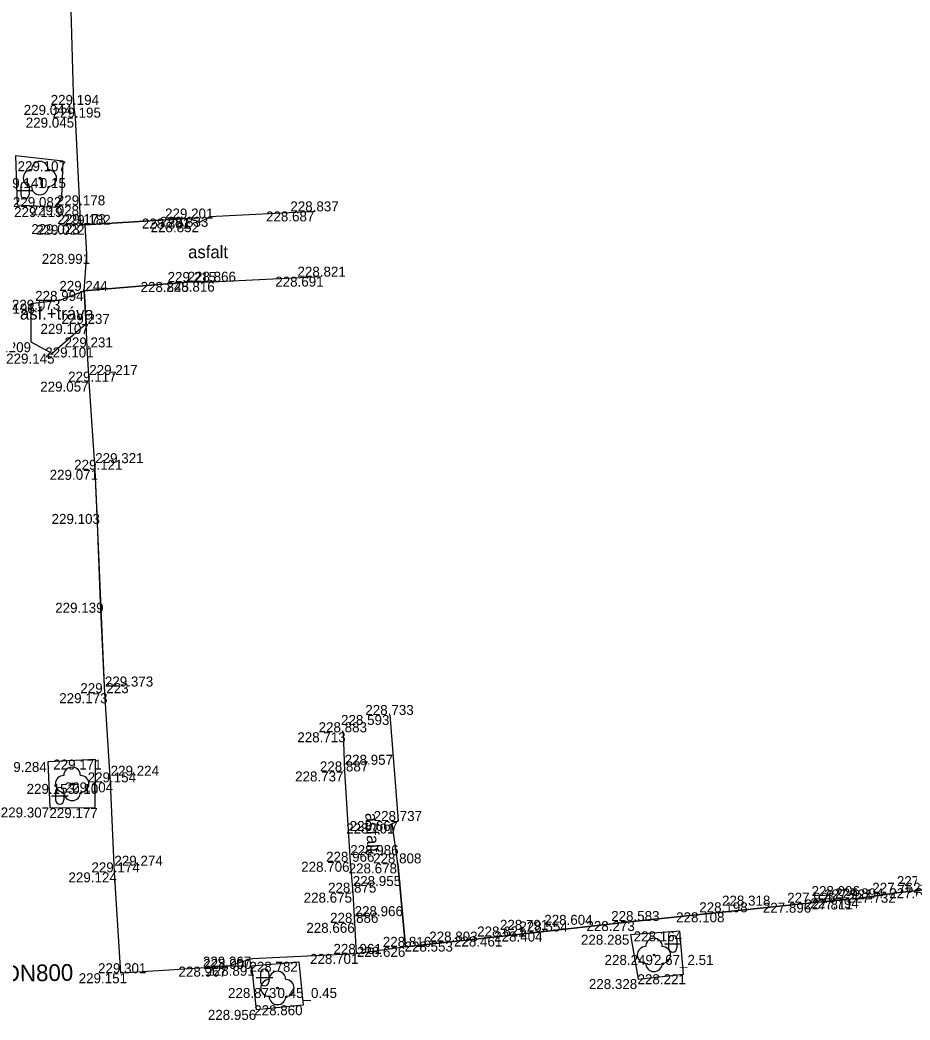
# Model space of a CAD drawing. Extents: x -599516 to -599132, y -1163668 to -1163119.
# Drawn here: x -599418.59 to -599391.91, y -1163494.54 to -1163464.54 of the extents above; entities that cross this region are included whole.
import ezdxf

# ---------------------------------------------------------------- set-up
doc = ezdxf.new("R2010")
doc.units = 0
for name, color, linetype in [('Bod-oznac1', 7, 'Continuous'), ('Bod-oznac2', 7, 'Continuous'), ('Bod-oznac3', 7, 'Continuous'), ('Bod-vyska1', 7, 'Continuous'), ('Bod-vyska2', 7, 'Continuous'), ('Bod-vyska3', 7, 'Continuous'), ('Z_cela-hrobu-horni-linie', 7, 'Continuous'), ('Z_chodnik', 7, 'Continuous'), ('Z_komunikace', 7, 'Continuous'), ('Z_kultury-znacky', 7, 'Continuous'), ('Z_nove-stromy-prumer-kmene', 7, 'Continuous'), ('Z_obvod-kmene-spodek-ve-vysce1_2m', 7, 'Continuous'), ('Z_popis-budov-povrchu', 7, 'Continuous'), ('Z_povrchy-rozhrani-typu', 7, 'Continuous'), ('Z_stromy-kere', 7, 'Continuous'), ('Z_stromy-nove-vysazene', 7, 'Continuous'), ('Z_vodovod-bez-rozliseni', 7, 'Continuous')]:
    doc.layers.add(name, color=color, linetype=linetype)

msp = doc.modelspace()

# ---------------------------------------------------------------- linework, layer by layer
at = {"layer": 'Bod-oznac1'}
for p, q in [((-599416.993, -1163467.087), (-599416.993, -1163467.087)), ((-599416.942, -1163467.468), (-599416.942, -1163467.468)), ((-599417.302, -1163468.776), (-599417.302, -1163468.776)), ((-599417.999, -1163469.283), (-599417.999, -1163469.283)), ((-599417.34, -1163469.853), (-599417.34, -1163469.853)), ((-599417.52, -1163470.152), (-599417.52, -1163470.152)), ((-599416.807, -1163470.1), (-599416.807, -1163470.1)), ((-599409.747, -1163470.282), (-599409.747, -1163470.282)), ((-599413.564, -1163470.496), (-599413.564, -1163470.496)), ((-599413.196, -1163470.606), (-599413.196, -1163470.606)), ((-599412.918, -1163470.445), (-599412.918, -1163470.445)), ((-599416.789, -1163470.665), (-599416.789, -1163470.665)), ((-599416.643, -1163470.685), (-599416.643, -1163470.685)), ((-599416.588, -1163471.556), (-599416.588, -1163471.556)), ((-599413.487, -1163472.399), (-599413.487, -1163472.399)), ((-599412.841, -1163472.391), (-599412.841, -1163472.391)), ((-599409.587, -1163472.24), (-599409.587, -1163472.24)), ((-599416.67, -1163472.668), (-599416.67, -1163472.668)), ((-599417.369, -1163472.934), (-599417.369, -1163472.934)), ((-599418.258, -1163473.05), (-599418.258, -1163473.05)), ((-599416.616, -1163473.656), (-599416.616, -1163473.656)), ((-599418.257, -1163474.207), (-599418.257, -1163474.207)), ((-599416.578, -1163474.364), (-599416.578, -1163474.364)), ((-599417.632, -1163474.549), (-599417.632, -1163474.549)), ((-599416.519, -1163475.39), (-599416.519, -1163475.39)), ((-599416.34, -1163478.036), (-599416.34, -1163478.036)), ((-599416.284, -1163479.359), (-599416.284, -1163479.359)), ((-599416.185, -1163482.025), (-599416.185, -1163482.025)), ((-599416.051, -1163484.738), (-599416.051, -1163484.738)), ((-599407.499, -1163485.392), (-599407.499, -1163485.392)), ((-599408.901, -1163485.91), (-599408.901, -1163485.91)), ((-599417.761, -1163486.802), (-599417.761, -1163486.802)), ((-599416.335, -1163486.729), (-599416.335, -1163486.729)), ((-599408.861, -1163487.086), (-599408.861, -1163487.086)), ((-599415.877, -1163487.414), (-599415.877, -1163487.414)), ((-599417.031, -1163487.459), (-599417.031, -1163487.459)), ((-599417.702, -1163488.168), (-599417.702, -1163488.168)), ((-599416.344, -1163488.183), (-599416.344, -1163488.183)), ((-599407.248, -1163488.573), (-599407.248, -1163488.573)), ((-599407.437, -1163488.65), (-599407.437, -1163488.65)), ((-599408.694, -1163489.797), (-599408.694, -1163489.797)), ((-599415.764, -1163490.115), (-599415.764, -1163490.115)), ((-599407.269, -1163489.845), (-599407.269, -1163489.845)), ((-599408.618, -1163490.724), (-599408.618, -1163490.724)), ((-599393.798, -1163490.928), (-599393.798, -1163490.928)), ((-599393.412, -1163490.893), (-599393.412, -1163490.893)), ((-599392.304, -1163490.727), (-599392.304, -1163490.727)), ((-599397.546, -1163491.312), (-599397.546, -1163491.312)), ((-599394.861, -1163491.025), (-599394.861, -1163491.025)), ((-599400.129, -1163491.575), (-599400.129, -1163491.575)), ((-599408.563, -1163491.629), (-599408.563, -1163491.629)), ((-599402.876, -1163491.889), (-599402.876, -1163491.889)), ((-599398.816, -1163491.883), (-599398.816, -1163491.883)), ((-599405.584, -1163492.191), (-599405.584, -1163492.191)), ((-599404.205, -1163492.039), (-599404.205, -1163492.039)), ((-599400.293, -1163491.985), (-599400.293, -1163491.985)), ((-599407.034, -1163492.35), (-599407.034, -1163492.35)), ((-599411.635, -1163492.712), (-599411.635, -1163492.712)), ((-599410.233, -1163492.798), (-599410.233, -1163492.798)), ((-599408.52, -1163492.561), (-599408.52, -1163492.561)), ((-599399.586, -1163492.592), (-599399.586, -1163492.592)), ((-599412.382, -1163492.942), (-599412.382, -1163492.942)), ((-599411.642, -1163492.916), (-599411.642, -1163492.916)), ((-599415.574, -1163493.141), (-599415.574, -1163493.141)), ((-599400.056, -1163493.315), (-599400.056, -1163493.315)), ((-599398.702, -1163493.171), (-599398.702, -1163493.171)), ((-599410.875, -1163493.584), (-599410.875, -1163493.584)), ((-599411.504, -1163494.24), (-599411.504, -1163494.24)), ((-599410.104, -1163494.102), (-599410.104, -1163494.102))]:
    msp.add_line(p, q, dxfattribs=at)
at = {"layer": 'Bod-oznac2'}
for p, q in [((-599416.993, -1163467.087), (-599416.993, -1163467.087)), ((-599416.942, -1163467.468), (-599416.942, -1163467.468)), ((-599416.807, -1163470.1), (-599416.807, -1163470.1)), ((-599409.747, -1163470.282), (-599409.747, -1163470.282)), ((-599413.564, -1163470.496), (-599413.564, -1163470.496)), ((-599416.789, -1163470.665), (-599416.789, -1163470.665)), ((-599416.643, -1163470.685), (-599416.643, -1163470.685)), ((-599413.487, -1163472.399), (-599413.487, -1163472.399)), ((-599412.841, -1163472.391), (-599412.841, -1163472.391)), ((-599409.587, -1163472.24), (-599409.587, -1163472.24)), ((-599416.67, -1163472.668), (-599416.67, -1163472.668)), ((-599416.616, -1163473.656), (-599416.616, -1163473.656)), ((-599416.578, -1163474.364), (-599416.578, -1163474.364)), ((-599416.519, -1163475.39), (-599416.519, -1163475.39)), ((-599416.34, -1163478.036), (-599416.34, -1163478.036)), ((-599416.051, -1163484.738), (-599416.051, -1163484.738)), ((-599407.499, -1163485.392), (-599407.499, -1163485.392)), ((-599408.901, -1163485.91), (-599408.901, -1163485.91)), ((-599408.861, -1163487.086), (-599408.861, -1163487.086)), ((-599415.877, -1163487.414), (-599415.877, -1163487.414)), ((-599407.248, -1163488.573), (-599407.248, -1163488.573)), ((-599408.694, -1163489.797), (-599408.694, -1163489.797)), ((-599415.764, -1163490.115), (-599415.764, -1163490.115)), ((-599407.269, -1163489.845), (-599407.269, -1163489.845)), ((-599408.618, -1163490.724), (-599408.618, -1163490.724)), ((-599393.798, -1163490.928), (-599393.798, -1163490.928)), ((-599393.412, -1163490.893), (-599393.412, -1163490.893)), ((-599392.304, -1163490.727), (-599392.304, -1163490.727)), ((-599397.546, -1163491.312), (-599397.546, -1163491.312)), ((-599394.861, -1163491.025), (-599394.861, -1163491.025)), ((-599400.129, -1163491.575), (-599400.129, -1163491.575)), ((-599408.563, -1163491.629), (-599408.563, -1163491.629)), ((-599402.876, -1163491.889), (-599402.876, -1163491.889)), ((-599405.584, -1163492.191), (-599405.584, -1163492.191)), ((-599404.205, -1163492.039), (-599404.205, -1163492.039)), ((-599407.034, -1163492.35), (-599407.034, -1163492.35)), ((-599408.52, -1163492.561), (-599408.52, -1163492.561)), ((-599412.382, -1163492.942), (-599412.382, -1163492.942)), ((-599415.574, -1163493.141), (-599415.574, -1163493.141))]:
    msp.add_line(p, q, dxfattribs=at)
at = {"layer": 'Bod-oznac3'}
for p, q in [((-599416.519, -1163475.39), (-599416.519, -1163475.39)), ((-599416.34, -1163478.036), (-599416.34, -1163478.036)), ((-599416.051, -1163484.738), (-599416.051, -1163484.738)), ((-599408.861, -1163487.086), (-599408.861, -1163487.086)), ((-599415.877, -1163487.414), (-599415.877, -1163487.414)), ((-599408.694, -1163489.797), (-599408.694, -1163489.797)), ((-599415.764, -1163490.115), (-599415.764, -1163490.115)), ((-599408.618, -1163490.724), (-599408.618, -1163490.724)), ((-599392.304, -1163490.727), (-599392.304, -1163490.727)), ((-599397.546, -1163491.312), (-599397.546, -1163491.312)), ((-599394.861, -1163491.025), (-599394.861, -1163491.025)), ((-599408.563, -1163491.629), (-599408.563, -1163491.629)), ((-599402.876, -1163491.889), (-599402.876, -1163491.889)), ((-599404.205, -1163492.039), (-599404.205, -1163492.039))]:
    msp.add_line(p, q, dxfattribs=at)
at = {"layer": 'Z_cela-hrobu-horni-linie'}
for p, q in [((-599409.747, -1163470.282), (-599412.918, -1163470.445)), ((-599412.841, -1163472.391), (-599409.587, -1163472.24)), ((-599407.248, -1163488.573), (-599407.499, -1163485.392))]:
    msp.add_line(p, q, dxfattribs=at)
for points in [[(-599417.525, -1163455.969), (-599417.473, -1163457.273), (-599417.473, -1163457.273), (-599417.4, -1163458.591), (-599417.4, -1163458.591), (-599417.268, -1163461.25), (-599417.268, -1163461.25), (-599417.083, -1163463.898), (-599417.083, -1163463.898), (-599416.993, -1163467.087), (-599416.942, -1163467.468), (-599416.942, -1163467.468), (-599416.807, -1163470.1), (-599416.789, -1163470.665), (-599416.643, -1163470.685), (-599413.564, -1163470.496)], [(-599413.487, -1163472.399), (-599416.67, -1163472.668), (-599416.616, -1163473.656)], [(-599412.382, -1163492.942), (-599415.574, -1163493.141), (-599415.764, -1163490.115), (-599415.764, -1163490.115), (-599415.877, -1163487.414), (-599415.877, -1163487.414), (-599416.051, -1163484.738), (-599416.051, -1163484.738), (-599416.34, -1163478.036), (-599416.34, -1163478.036), (-599416.519, -1163475.39), (-599416.519, -1163475.39), (-599416.578, -1163474.364)], [(-599408.901, -1163485.91), (-599408.861, -1163487.086), (-599408.861, -1163487.086), (-599408.694, -1163489.797), (-599408.694, -1163489.797), (-599408.618, -1163490.724), (-599408.618, -1163490.724), (-599408.563, -1163491.629), (-599408.563, -1163491.629), (-599408.52, -1163492.561), (-599411.635, -1163492.712)], [(-599393.412, -1163490.893), (-599392.304, -1163490.727), (-599392.304, -1163490.727), (-599391.061, -1163490.591), (-599391.061, -1163490.591), (-599389.736, -1163490.444), (-599389.736, -1163490.444), (-599388.769, -1163490.34), (-599388.769, -1163490.34), (-599387.956, -1163490.233), (-599387.956, -1163490.233), (-599386.988, -1163490.118), (-599387.453, -1163486.985)], [(-599407.269, -1163489.845), (-599407.034, -1163492.35), (-599405.584, -1163492.191), (-599404.205, -1163492.039), (-599404.205, -1163492.039), (-599402.876, -1163491.889), (-599402.876, -1163491.889), (-599400.129, -1163491.575)], [(-599400.129, -1163491.575), (-599397.546, -1163491.312), (-599397.546, -1163491.312), (-599394.861, -1163491.025), (-599394.861, -1163491.025), (-599393.798, -1163490.928)]]:
    msp.add_lwpolyline(points, dxfattribs=at)
at = {"layer": 'Z_chodnik'}
for points in [[(-599409.747, -1163470.282), (-599412.918, -1163470.445), (-599413.196, -1163470.606), (-599413.564, -1163470.496), (-599416.643, -1163470.685)], [(-599416.67, -1163472.668), (-599413.487, -1163472.399), (-599412.841, -1163472.391), (-599409.587, -1163472.24)], [(-599407.034, -1163492.35), (-599407.269, -1163489.845), (-599407.437, -1163488.65), (-599407.248, -1163488.573), (-599407.499, -1163485.392)], [(-599408.901, -1163485.91), (-599408.861, -1163487.086), (-599408.694, -1163489.797), (-599408.618, -1163490.724), (-599408.563, -1163491.629), (-599408.52, -1163492.561)]]:
    msp.add_lwpolyline(points, dxfattribs=at)
at = {"layer": 'Z_komunikace'}
msp.add_line((-599416.807, -1163470.1), (-599416.789, -1163470.665), dxfattribs=at)
for points in [[(-599418.309, -1163442.259), (-599418.12, -1163445.091), (-599418.037, -1163446.628), (-599417.967, -1163447.718), (-599417.85, -1163449.242), (-599417.793, -1163450.749), (-599417.752, -1163453.307), (-599417.525, -1163455.969), (-599417.473, -1163457.273), (-599417.4, -1163458.591), (-599417.268, -1163461.25), (-599417.083, -1163463.898), (-599416.993, -1163467.087), (-599416.942, -1163467.468), (-599416.807, -1163470.1)], [(-599418.68, -1163470.086), (-599417.52, -1163470.152), (-599417.34, -1163469.853), (-599417.302, -1163468.776), (-599418.725, -1163468.612), (-599418.68, -1163470.086)], [(-599416.643, -1163470.685), (-599416.789, -1163470.665)], [(-599416.67, -1163472.668), (-599416.588, -1163471.556), (-599416.643, -1163470.685)], [(-599415.574, -1163493.141), (-599415.764, -1163490.115), (-599415.877, -1163487.414), (-599416.051, -1163484.738), (-599416.185, -1163482.025), (-599416.284, -1163479.359), (-599416.34, -1163478.036), (-599416.519, -1163475.39), (-599416.578, -1163474.364), (-599416.616, -1163473.656), (-599416.67, -1163472.668)], [(-599417.761, -1163486.802), (-599417.702, -1163488.168), (-599416.344, -1163488.183), (-599416.335, -1163486.729), (-599417.761, -1163486.802)], [(-599391.061, -1163490.591), (-599392.304, -1163490.727), (-599393.412, -1163490.893), (-599393.798, -1163490.928), (-599394.861, -1163491.025), (-599397.546, -1163491.312), (-599400.129, -1163491.575), (-599402.876, -1163491.889), (-599404.205, -1163492.039), (-599405.584, -1163492.191), (-599407.034, -1163492.35)], [(-599400.056, -1163493.315), (-599398.702, -1163493.171), (-599398.816, -1163491.883), (-599400.293, -1163491.985), (-599400.056, -1163493.315)], [(-599407.034, -1163492.35), (-599408.52, -1163492.561), (-599411.635, -1163492.712), (-599412.382, -1163492.942), (-599415.574, -1163493.141)], [(-599410.233, -1163492.798), (-599410.104, -1163494.102), (-599411.504, -1163494.24), (-599411.642, -1163492.916), (-599410.233, -1163492.798)]]:
    msp.add_lwpolyline(points, dxfattribs=at)
at = {"layer": 'Z_kultury-znacky'}
for p, q in [((-599418.697, -1163469.653), (-599418.197, -1163469.653)), ((-599418.572, -1163469.528), (-599418.572, -1163469.778)), ((-599418.322, -1163469.528), (-599418.322, -1163469.778)), ((-599417.528, -1163487.69), (-599417.528, -1163487.94)), ((-599417.278, -1163487.69), (-599417.278, -1163487.94)), ((-599417.653, -1163487.815), (-599417.153, -1163487.815)), ((-599399.149, -1163492.132), (-599399.149, -1163492.382)), ((-599398.899, -1163492.132), (-599398.899, -1163492.382)), ((-599399.274, -1163492.257), (-599398.774, -1163492.257)), ((-599411.513, -1163493.27), (-599411.013, -1163493.27)), ((-599411.388, -1163493.145), (-599411.388, -1163493.395)), ((-599411.138, -1163493.145), (-599411.138, -1163493.395))]:
    msp.add_line(p, q, dxfattribs=at)
for centre, start, end in [((-599418.448, -1163469.528), 0, 180), ((-599418.448, -1163469.778), 180, 0), ((-599417.404, -1163487.69), 0, 180), ((-599417.404, -1163487.94), 180, 0), ((-599399.024, -1163492.132), 0, 180), ((-599399.024, -1163492.382), 180, 0), ((-599411.263, -1163493.146), 0, 180), ((-599411.263, -1163493.396), 180, 0)]:
    msp.add_arc(centre, 0.125, start, end, dxfattribs=at)
at = {"layer": 'Z_povrchy-rozhrani-typu'}
msp.add_lwpolyline([(-599416.616, -1163473.656), (-599417.632, -1163474.549), (-599418.257, -1163474.207), (-599418.258, -1163473.05), (-599417.369, -1163472.934), (-599416.67, -1163472.668)], dxfattribs=at)
at = {"layer": 'Z_stromy-kere'}
for centre in [(-599399.586, -1163492.592), (-599410.875, -1163493.584)]:
    msp.add_circle(centre, 0.025, dxfattribs=at)
for centre, start, end in [((-599399.586, -1163492.342), 0, 180), ((-599399.836, -1163492.592), 90, 270), ((-599399.336, -1163492.592), 270, 90), ((-599410.875, -1163493.334), 0, 180), ((-599399.586, -1163492.842), 180, 0), ((-599411.125, -1163493.584), 90, 270), ((-599410.625, -1163493.584), 270, 90), ((-599410.875, -1163493.834), 180, 0)]:
    msp.add_arc(centre, 0.25, start, end, dxfattribs=at)
at = {"layer": 'Z_stromy-nove-vysazene'}
for centre in [(-599417.999, -1163469.283), (-599417.031, -1163487.459)]:
    msp.add_circle(centre, 0.025, dxfattribs=at)
for centre, start, end in [((-599417.999, -1163469.033), 0, 180), ((-599418.249, -1163469.283), 90, 270), ((-599417.749, -1163469.283), 270, 90), ((-599417.999, -1163469.533), 180, 0), ((-599417.031, -1163487.209), 0, 180), ((-599417.281, -1163487.459), 90, 270), ((-599416.781, -1163487.459), 270, 90), ((-599417.031, -1163487.709), 180, 0)]:
    msp.add_arc(centre, 0.25, start, end, dxfattribs=at)

# ---------------------------------------------------------------- texts
at = {"layer": 'Bod-vyska1'}
for s, p in [('229.044', (-599418.484, -1163467.387)), ('229.045', (-599418.422, -1163467.768)), ('229.107', (-599418.668, -1163469.076)), ('229.141', (-599419.273, -1163469.583)), ('229.082', (-599418.808, -1163470.153)), ('229.119', (-599418.771, -1163470.452)), ('229.028', (-599418.275, -1163470.4)), ('228.687', (-599411.219, -1163470.582)), ('228.881', (-599414.942, -1163470.796)), ('228.852', (-599414.678, -1163470.906)), ('228.833', (-599414.4, -1163470.745)), ('229.023', (-599418.257, -1163470.965)), ('229.022', (-599418.111, -1163470.985)), ('228.991', (-599417.943, -1163471.856)), ('228.845', (-599414.98, -1163472.699)), ('228.816', (-599414.207, -1163472.691)), ('228.691', (-599410.942, -1163472.54)), ('228.994', (-599418.14, -1163472.968)), ('229.073', (-599418.839, -1163473.234)), ('229.196', (-599419.602, -1163473.35)), ('229.107', (-599417.982, -1163473.956)), ('229.209', (-599419.714, -1163474.507)), ('229.101', (-599417.838, -1163474.664)), ('229.145', (-599419.01, -1163474.849)), ('229.057', (-599417.989, -1163475.69)), ('229.071', (-599417.706, -1163478.336)), ('229.103', (-599417.648, -1163479.659)), ('229.139', (-599417.54, -1163482.325)), ('229.173', (-599417.419, -1163485.038)), ('228.593', (-599408.969, -1163485.692)), ('228.713', (-599410.28, -1163486.21)), ('229.284', (-599419.243, -1163487.102)), ('229.171', (-599417.599, -1163487.029)), ('228.737', (-599410.346, -1163487.386)), ('229.104', (-599417.253, -1163487.714)), ('229.153', (-599418.397, -1163487.759)), ('229.307', (-599419.172, -1163488.468)), ('229.177', (-599417.714, -1163488.483)), ('228.667', (-599408.709, -1163488.873)), ('228.701', (-599408.815, -1163488.95)), ('228.706', (-599410.164, -1163490.097)), ('229.124', (-599417.142, -1163490.415)), ('228.678', (-599408.741, -1163490.145)), ('227.630', (-599392.531, -1163490.891)), ('228.675', (-599410.09, -1163491.024)), ('227.811', (-599395.073, -1163491.228)), ('227.794', (-599394.897, -1163491.193)), ('227.732', (-599393.789, -1163491.027)), ('228.108', (-599398.922, -1163491.612)), ('227.896', (-599396.322, -1163491.325)), ('228.273', (-599401.612, -1163491.875)), ('228.666', (-599410.01, -1163491.929)), ('228.404', (-599404.378, -1163492.189)), ('228.164', (-599400.194, -1163492.183)), ('228.553', (-599407.066, -1163492.491)), ('228.461', (-599405.583, -1163492.339)), ('228.285', (-599401.775, -1163492.285)), ('228.626', (-599408.493, -1163492.65)), ('228.900', (-599413.101, -1163493.012)), ('228.782', (-599411.716, -1163493.098)), ('228.701', (-599409.898, -1163492.861)), ('228.249', (-599401.068, -1163492.892)), ('228.967', (-599413.843, -1163493.242)), ('228.891', (-599413.008, -1163493.216)), ('229.151', (-599416.836, -1163493.441)), ('228.328', (-599401.538, -1163493.615)), ('228.221', (-599400.08, -1163493.471)), ('228.873', (-599412.358, -1163493.884)), ('228.956', (-599412.963, -1163494.54)), ('228.860', (-599411.572, -1163494.402))]:
    msp.add_text(s, height=0.3, dxfattribs=at).set_placement(p)
at = {"layer": 'Bod-vyska2'}
for s, p in [('229.194', (-599417.676, -1163467.087)), ('229.195', (-599417.619, -1163467.468)), ('229.178', (-599417.491, -1163470.1)), ('228.837', (-599410.489, -1163470.282)), ('229.201', (-599414.246, -1163470.496)), ('229.173', (-599417.473, -1163470.665)), ('229.182', (-599417.326, -1163470.685)), ('229.215', (-599414.17, -1163472.399)), ('228.866', (-599413.57, -1163472.391)), ('228.821', (-599410.276, -1163472.24)), ('229.244', (-599417.416, -1163472.668)), ('229.237', (-599417.352, -1163473.656)), ('229.231', (-599417.261, -1163474.364)), ('229.117', (-599417.151, -1163475.39)), ('229.121', (-599416.971, -1163478.036)), ('229.223', (-599416.786, -1163484.738)), ('228.733', (-599408.241, -1163485.392)), ('228.883', (-599409.642, -1163485.91)), ('228.887', (-599409.603, -1163487.086)), ('229.154', (-599416.566, -1163487.414)), ('228.737', (-599407.991, -1163488.573)), ('228.966', (-599409.418, -1163489.797)), ('229.174', (-599416.454, -1163490.115)), ('228.808', (-599408.009, -1163489.845)), ('228.875', (-599409.36, -1163490.724)), ('227.921', (-599394.482, -1163490.928)), ('227.894', (-599394.154, -1163490.893)), ('227.762', (-599393.041, -1163490.727)), ('228.198', (-599398.229, -1163491.312)), ('227.926', (-599395.591, -1163491.025)), ('228.583', (-599400.87, -1163491.575)), ('228.886', (-599409.298, -1163491.629)), ('228.554', (-599403.622, -1163491.889)), ('228.803', (-599406.324, -1163492.191)), ('228.621', (-599404.888, -1163492.039)), ('228.816', (-599407.717, -1163492.35)), ('228.961', (-599409.197, -1163492.561)), ('229.267', (-599413.112, -1163492.942)), ('229.301', (-599416.256, -1163493.141))]:
    msp.add_text(s, height=0.3, dxfattribs=at).set_placement(p)
at = {"layer": 'Bod-vyska3'}
for s, p in [('229.217', (-599416.519, -1163475.19)), ('229.321', (-599416.34, -1163477.836)), ('229.373', (-599416.051, -1163484.538)), ('228.957', (-599408.861, -1163486.886)), ('229.224', (-599415.877, -1163487.214)), ('228.986', (-599408.694, -1163489.597)), ('229.274', (-599415.764, -1163489.915)), ('228.955', (-599408.618, -1163490.524)), ('227.922', (-599392.304, -1163490.527)), ('228.096', (-599394.861, -1163490.825)), ('228.318', (-599397.546, -1163491.112)), ('228.966', (-599408.563, -1163491.429)), ('228.791', (-599404.205, -1163491.839)), ('228.604', (-599402.876, -1163491.689))]:
    msp.add_text(s, height=0.3, dxfattribs=at).set_placement(p)
at = {"layer": 'Z_nove-stromy-prumer-kmene'}
for s, p in [('0.15', (-599417.999, -1163469.583)), ('0.10', (-599417.031, -1163487.759))]:
    msp.add_text(s, height=0.3, dxfattribs=at).set_placement(p)
at = {"layer": 'Z_obvod-kmene-spodek-ve-vysce1_2m'}
for s, p in [('2.67_2.51', (-599399.586, -1163492.892)), ('0.45_0.45', (-599410.875, -1163493.884))]:
    msp.add_text(s, height=0.3, dxfattribs=at).set_placement(p)
at = {"layer": 'Z_popis-budov-povrchu'}
for s, p in [('asfalt', (-599413.555, -1163471.685)), ('asf.+tráva', (-599418.598, -1163473.529))]:
    msp.add_text(s, height=0.375, dxfattribs=at).set_placement(p)
msp.add_text('asfalt', height=0.375, rotation=273.4503, dxfattribs=at).set_placement((-599408.247, -1163488.336))
at = {"layer": 'Z_vodovod-bez-rozliseni'}
msp.add_text('66SA  DN800', height=0.5, rotation=0.8872, dxfattribs=at).set_placement((-599421.083, -1163493.428))

doc.saveas('drawing.dxf')
